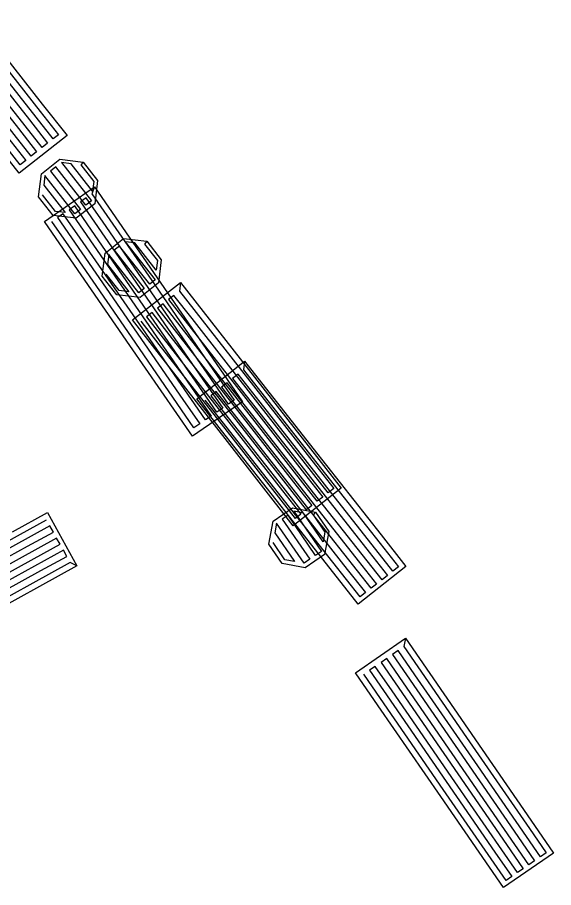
# Model space of a CAD drawing. Extents: x -266179 to -264727, y -1243225 to -1241702.
# Drawn here: x -265578.62 to -265572.45, y -1243214.81 to -1243204.81 of the extents above; entities that cross this region are included whole.
import ezdxf

# ---------------------------------------------------------------- set-up
doc = ezdxf.new("R2010")
doc.units = 0
doc.layers.add('Vrstva 19', color=7, linetype='Continuous')

msp = doc.modelspace()

# ---------------------------------------------------------------- linework, layer by layer
at = {"layer": 'Vrstva 19'}
for points in [[(-265579.116, -1243204.806), (-265578.331, -1243205.804), (-265578.046, -1243206.165), (-265578.596, -1243206.598), (-265579.382, -1243205.6)], [(-265579.14, -1243204.888), (-265578.355, -1243205.886), (-265578.144, -1243206.154), (-265578.207, -1243206.203), (-265578.993, -1243205.205)], [(-265579.266, -1243204.987), (-265578.48, -1243205.985), (-265578.27, -1243206.253), (-265578.333, -1243206.302), (-265579.118, -1243205.304)], [(-265579.391, -1243205.086), (-265578.606, -1243206.084), (-265578.396, -1243206.352), (-265578.459, -1243206.401), (-265579.244, -1243205.403)], [(-265578.732, -1243206.183), (-265578.522, -1243206.45), (-265578.585, -1243206.5), (-265579.37, -1243205.502)], [(-265577.862, -1243206.469), (-265577.696, -1243206.682), (-265577.728, -1243206.949), (-265577.941, -1243207.115), (-265578.208, -1243207.082), (-265578.374, -1243206.87), (-265578.341, -1243206.603), (-265578.129, -1243206.437), (-265577.862, -1243206.469), (-265577.887, -1243206.502), (-265577.74, -1243206.691), (-265577.753, -1243206.803), (-265578, -1243206.488), (-265578.112, -1243206.474), (-265577.767, -1243206.915), (-265577.83, -1243206.965), (-265578.175, -1243206.524), (-265578.238, -1243206.573), (-265577.893, -1243207.014), (-265577.956, -1243207.063), (-265578.301, -1243206.622), (-265578.315, -1243206.734), (-265578.068, -1243207.05), (-265578.181, -1243207.036), (-265578.328, -1243206.847)], [(-265577.731, -1243206.754), (-265577.01, -1243207.799), (-265576.289, -1243208.845), (-265576.028, -1243209.224), (-265576.604, -1243209.621), (-265577.325, -1243208.576), (-265578.046, -1243207.53), (-265578.307, -1243207.151), (-265577.731, -1243206.754), (-265577.76, -1243206.835), (-265577.039, -1243207.88), (-265576.319, -1243208.926), (-265576.126, -1243209.206), (-265576.191, -1243209.251), (-265576.912, -1243208.206), (-265577.633, -1243207.16), (-265577.826, -1243206.88), (-265577.892, -1243206.926), (-265577.171, -1243207.971), (-265576.45, -1243209.017), (-265576.257, -1243209.297), (-265576.323, -1243209.342), (-265577.044, -1243208.297), (-265577.765, -1243207.251), (-265577.958, -1243206.971), (-265578.024, -1243207.016), (-265577.303, -1243208.062), (-265576.582, -1243209.108), (-265576.389, -1243209.388), (-265576.455, -1243209.433), (-265577.176, -1243208.387), (-265577.897, -1243207.342), (-265578.09, -1243207.062), (-265578.155, -1243207.107), (-265577.435, -1243208.153), (-265576.714, -1243209.198), (-265576.521, -1243209.478), (-265576.587, -1243209.524), (-265577.307, -1243208.478), (-265578.028, -1243207.433), (-265578.221, -1243207.153)], [(-265577.13, -1243207.379), (-265576.963, -1243207.591), (-265576.995, -1243207.858), (-265577.207, -1243208.025), (-265577.474, -1243207.993), (-265577.641, -1243207.78), (-265577.609, -1243207.514), (-265577.397, -1243207.347), (-265577.13, -1243207.379), (-265577.155, -1243207.411), (-265577.007, -1243207.6), (-265577.02, -1243207.712), (-265577.267, -1243207.398), (-265577.38, -1243207.384), (-265577.034, -1243207.824), (-265577.096, -1243207.874), (-265577.443, -1243207.434), (-265577.506, -1243207.483), (-265577.159, -1243207.923), (-265577.222, -1243207.973), (-265577.568, -1243207.533), (-265577.582, -1243207.645), (-265577.335, -1243207.959), (-265577.447, -1243207.946), (-265577.595, -1243207.757)], [(-265576.742, -1243207.853), (-265575.96, -1243208.853), (-265575.177, -1243209.854), (-265574.894, -1243210.216), (-265575.445, -1243210.648), (-265576.228, -1243209.647), (-265577.01, -1243208.647), (-265577.293, -1243208.284), (-265576.742, -1243207.853), (-265576.754, -1243207.951), (-265575.972, -1243208.952), (-265575.189, -1243209.952), (-265574.98, -1243210.22), (-265575.043, -1243210.269), (-265575.825, -1243209.269), (-265576.608, -1243208.268), (-265576.817, -1243208.001), (-265576.88, -1243208.05), (-265576.098, -1243209.05), (-265575.315, -1243210.051), (-265575.106, -1243210.319), (-265575.169, -1243210.368), (-265575.951, -1243209.367), (-265576.734, -1243208.367), (-265576.943, -1243208.099), (-265577.006, -1243208.148), (-265576.224, -1243209.149), (-265575.441, -1243210.149), (-265575.232, -1243210.417), (-265575.295, -1243210.466), (-265576.077, -1243209.466), (-265576.86, -1243208.466), (-265577.069, -1243208.198), (-265577.132, -1243208.247), (-265576.35, -1243209.247), (-265575.568, -1243210.248), (-265575.358, -1243210.516), (-265575.421, -1243210.565), (-265576.203, -1243209.565), (-265576.986, -1243208.564), (-265577.195, -1243208.296)], [(-265576.006, -1243208.759), (-265575.22, -1243209.757), (-265574.435, -1243210.755), (-265574.151, -1243211.117), (-265574.701, -1243211.55), (-265575.486, -1243210.551), (-265576.271, -1243209.553), (-265576.556, -1243209.192), (-265576.006, -1243208.759), (-265576.017, -1243208.857), (-265575.232, -1243209.855), (-265574.447, -1243210.853), (-265574.237, -1243211.121), (-265574.3, -1243211.17), (-265575.085, -1243210.172), (-265575.87, -1243209.174), (-265576.08, -1243208.907), (-265576.143, -1243208.956), (-265575.358, -1243209.954), (-265574.573, -1243210.952), (-265574.362, -1243211.22), (-265574.425, -1243211.269), (-265575.211, -1243210.271), (-265575.996, -1243209.273), (-265576.206, -1243209.006), (-265576.269, -1243209.055), (-265575.484, -1243210.053), (-265574.698, -1243211.051), (-265574.488, -1243211.319), (-265574.551, -1243211.368), (-265575.336, -1243210.37), (-265576.122, -1243209.372), (-265576.332, -1243209.105), (-265576.395, -1243209.154), (-265575.609, -1243210.152), (-265574.824, -1243211.15), (-265574.614, -1243211.417), (-265574.677, -1243211.467), (-265575.462, -1243210.469), (-265576.247, -1243209.471), (-265576.458, -1243209.204)], [(-265575.19, -1243210.492), (-265575.037, -1243210.715), (-265575.085, -1243210.979), (-265575.308, -1243211.132), (-265575.572, -1243211.083), (-265575.725, -1243210.861), (-265575.677, -1243210.597), (-265575.454, -1243210.444), (-265575.19, -1243210.492), (-265575.217, -1243210.523), (-265575.081, -1243210.721), (-265575.102, -1243210.832), (-265575.329, -1243210.503), (-265575.44, -1243210.482), (-265575.122, -1243210.943), (-265575.188, -1243210.989), (-265575.506, -1243210.528), (-265575.572, -1243210.573), (-265575.254, -1243211.034), (-265575.32, -1243211.08), (-265575.637, -1243210.618), (-265575.658, -1243210.73), (-265575.431, -1243211.059), (-265575.542, -1243211.039), (-265575.678, -1243210.841)], [(-265579.692, -1243211.357), (-265578.58, -1243210.745), (-265578.282, -1243210.581)], [(-265578.675, -1243210.717), (-265578.272, -1243210.495), (-265577.934, -1243211.108), (-265578.012, -1243211.071), (-265579.124, -1243211.684)], [(-265579.615, -1243211.498), (-265578.502, -1243210.885), (-265578.204, -1243210.721), (-265578.243, -1243210.651), (-265579.356, -1243211.263)], [(-265579.538, -1243211.638), (-265578.425, -1243211.025), (-265578.127, -1243210.861), (-265578.166, -1243210.791), (-265579.278, -1243211.404)], [(-265579.46, -1243211.778), (-265578.348, -1243211.165), (-265578.05, -1243211.001), (-265578.089, -1243210.931), (-265579.201, -1243211.544)], [(-265577.934, -1243211.108), (-265579.046, -1243211.721)], [(-265574.155, -1243211.941), (-265573.434, -1243212.986), (-265572.713, -1243214.032), (-265572.452, -1243214.411), (-265573.028, -1243214.808), (-265573.749, -1243213.762), (-265574.47, -1243212.717), (-265574.731, -1243212.338), (-265574.155, -1243211.941), (-265574.173, -1243212.038), (-265573.452, -1243213.084), (-265572.731, -1243214.129), (-265572.538, -1243214.409), (-265572.604, -1243214.454), (-265573.325, -1243213.409), (-265574.046, -1243212.363), (-265574.239, -1243212.083), (-265574.305, -1243212.129), (-265573.584, -1243213.174), (-265572.863, -1243214.22), (-265572.67, -1243214.5), (-265572.736, -1243214.545), (-265573.457, -1243213.5), (-265574.178, -1243212.454), (-265574.37, -1243212.174), (-265574.436, -1243212.22), (-265573.715, -1243213.265), (-265572.995, -1243214.311), (-265572.802, -1243214.591), (-265572.867, -1243214.636), (-265573.588, -1243213.591), (-265574.309, -1243212.545), (-265574.502, -1243212.265), (-265574.568, -1243212.31), (-265573.847, -1243213.356), (-265573.126, -1243214.402), (-265572.933, -1243214.682), (-265572.999, -1243214.727), (-265573.72, -1243213.681), (-265574.441, -1243212.636), (-265574.634, -1243212.356)]]:
    msp.add_lwpolyline(points, dxfattribs=at)

doc.saveas('drawing.dxf')
